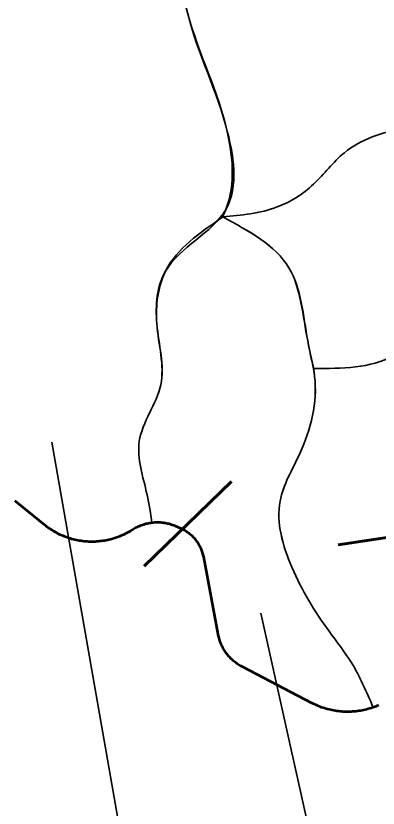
# Model space of a CAD drawing. Extents: x 553962 to 842807, y 8883888 to 9032388.
# Drawn here: x 597192 to 598087, y 8965001 to 8966959 of the extents above; entities that cross this region are included whole.
import ezdxf

# ---------------------------------------------------------------- set-up
doc = ezdxf.new("R2010")
doc.units = 0
doc.header["$LTSCALE"] = 150
for name, color, linetype, lineweight in [('20', 7, 'Continuous', 35), ('40', 7, 'Continuous', 60), ('60', 7, 'Continuous', 53), ('9', 7, 'Continuous', 90)]:
    doc.layers.add(name, color=color, linetype=linetype, lineweight=lineweight)

msp = doc.modelspace()

# ---------------------------------------------------------------- linework, layer by layer
at = {"layer": '20'}
for p, q in [((597702.9, 8966462.3), (597702.6, 8966461.8)), ((597927.2, 8966087.9), (597927.5, 8966086.2)), ((597528.5, 8965706.2), (597528.2, 8965706.1))]:
    msp.add_line(p, q, dxfattribs=at)
for points in [[(597189.7, 8965760.9), (597192.9, 8965758.2), (597192.9, 8965758.2), (597263.2, 8965701.1), (597263.2, 8965701.1), (597265.8, 8965698.9), (597268.9, 8965696.6), (597272, 8965694.3), (597275.1, 8965692.1), (597278.3, 8965690), (597281.6, 8965687.9), (597284.8, 8965685.9), (597288.2, 8965683.9), (597291.5, 8965682), (597294.9, 8965680.2), (597298.4, 8965678.5), (597301.8, 8965676.8), (597305.3, 8965675.3), (597308.9, 8965673.8), (597312.4, 8965672.3), (597316, 8965670.9), (597319.7, 8965669.7), (597323.3, 8965668.4), (597327, 8965667.3), (597330.7, 8965666.2), (597334.4, 8965665.2), (597338.1, 8965664.3), (597341.9, 8965663.5), (597345.7, 8965662.8), (597349.5, 8965662.1), (597353.3, 8965661.5), (597357.1, 8965661), (597360.9, 8965660.5), (597364.7, 8965660.2), (597368.6, 8965659.9), (597372.4, 8965659.7), (597376.2, 8965659.6), (597380.1, 8965659.6), (597384, 8965659.6), (597387.8, 8965659.7), (597391.6, 8965659.9), (597395.5, 8965660.2), (597399.3, 8965660.6), (597403.1, 8965661), (597406.9, 8965661.5), (597410.7, 8965662.1), (597414.5, 8965662.8), (597418.3, 8965663.6), (597422, 8965664.4), (597425.8, 8965665.3), (597429.5, 8965666.3), (597433.2, 8965667.4), (597436.9, 8965668.5), (597440.5, 8965669.8), (597444.1, 8965671.1), (597447.7, 8965672.4), (597451.3, 8965673.9), (597454.8, 8965675.4), (597458.3, 8965677), (597461.8, 8965678.7), (597465.2, 8965680.4), (597468.6, 8965682.2), (597472, 8965684.1), (597475.3, 8965686), (597482.7, 8965690.5), (597482.8, 8965690.5), (597485.4, 8965692.1), (597488, 8965693.5), (597490.7, 8965694.9), (597493.5, 8965696.2), (597496.2, 8965697.5), (597499, 8965698.6), (597501.8, 8965699.7), (597504.7, 8965700.8), (597507.6, 8965701.7), (597510.5, 8965702.6), (597513.4, 8965703.4), (597516.4, 8965704.1), (597519.3, 8965704.7), (597522.3, 8965705.3), (597525.3, 8965705.8), (597528.3, 8965706.2), (597528.5, 8965706.2)], [(597189.7, 8965760.9), (597192.9, 8965758.2), (597192.9, 8965758.2), (597263.2, 8965701.1), (597263.2, 8965701.1), (597265.8, 8965698.9), (597268.9, 8965696.6), (597272, 8965694.3), (597275.1, 8965692.1), (597278.3, 8965690), (597281.6, 8965687.9), (597284.8, 8965685.9), (597288.2, 8965683.9), (597291.5, 8965682), (597294.9, 8965680.2), (597298.4, 8965678.5), (597301.8, 8965676.8), (597305.3, 8965675.3), (597308.9, 8965673.8), (597312.4, 8965672.3), (597316, 8965670.9), (597319.7, 8965669.7), (597323.3, 8965668.4), (597327, 8965667.3), (597330.7, 8965666.2), (597334.4, 8965665.2), (597338.1, 8965664.3), (597341.9, 8965663.5), (597345.7, 8965662.8), (597349.5, 8965662.1), (597353.3, 8965661.5), (597357.1, 8965661), (597360.9, 8965660.5), (597364.7, 8965660.2), (597368.6, 8965659.9), (597372.4, 8965659.7), (597376.2, 8965659.6), (597380.1, 8965659.6), (597384, 8965659.6), (597387.8, 8965659.7), (597391.6, 8965659.9), (597395.5, 8965660.2), (597399.3, 8965660.6), (597403.1, 8965661), (597406.9, 8965661.5), (597410.7, 8965662.1), (597414.5, 8965662.8), (597418.3, 8965663.6), (597422, 8965664.4), (597425.8, 8965665.3), (597429.5, 8965666.3), (597433.2, 8965667.4), (597436.9, 8965668.5), (597440.5, 8965669.8), (597444.1, 8965671.1), (597447.7, 8965672.4), (597451.3, 8965673.9), (597454.8, 8965675.4), (597458.3, 8965677), (597461.8, 8965678.7), (597465.2, 8965680.4), (597468.6, 8965682.2), (597472, 8965684.1), (597475.3, 8965686), (597482.7, 8965690.5), (597482.8, 8965690.5), (597485.4, 8965692.1), (597488, 8965693.5), (597490.7, 8965694.9), (597493.5, 8965696.2), (597496.2, 8965697.5), (597499, 8965698.6), (597501.8, 8965699.7), (597504.7, 8965700.8), (597507.6, 8965701.7), (597510.5, 8965702.6), (597513.4, 8965703.4), (597516.4, 8965704.1), (597519.3, 8965704.7), (597522.3, 8965705.3), (597525.3, 8965705.8), (597528.3, 8965706.2), (597528.5, 8965706.2)], [(597540.4, 8965707), (597537.4, 8965706.9), (597534.4, 8965706.7), (597531.3, 8965706.5), (597529.2, 8965706.2)], [(597540.4, 8965707), (597543.5, 8965707), (597546.5, 8965706.9), (597549.5, 8965706.7), (597552.5, 8965706.5), (597555.6, 8965706.2), (597558.6, 8965705.8), (597561.6, 8965705.3), (597564.5, 8965704.7), (597567.5, 8965704.1), (597570.5, 8965703.4), (597573.4, 8965702.6), (597576.3, 8965701.7), (597579.2, 8965700.8), (597582, 8965699.8), (597584.8, 8965698.7), (597587.7, 8965697.5), (597590.4, 8965696.3), (597602.6, 8965690.6), (597602.6, 8965690.6), (597604.6, 8965689.7), (597607, 8965688.4), (597609.4, 8965687.1), (597611.8, 8965685.7), (597614.2, 8965684.2), (597616.4, 8965682.7), (597618.7, 8965681.1), (597620.9, 8965679.5), (597623, 8965677.7), (597625.2, 8965676), (597627.2, 8965674.1), (597629.2, 8965672.2), (597631.1, 8965670.2), (597633, 8965668.2), (597634.8, 8965666.2), (597636.6, 8965664.1), (597638.3, 8965661.9), (597639.9, 8965659.7), (597641.5, 8965657.4), (597643, 8965655.1), (597644.4, 8965652.7), (597645.8, 8965650.3), (597647.1, 8965647.9), (597648.3, 8965645.4), (597649.5, 8965642.9), (597650.6, 8965640.4), (597651.6, 8965637.8), (597652.5, 8965635.2), (597653.3, 8965632.6), (597654.1, 8965630), (597654.8, 8965627.3), (597655.5, 8965624.6), (597656, 8965621.9), (597656, 8965621.9), (597691.7, 8965431), (597691.7, 8965431), (597691.9, 8965430), (597692.5, 8965427), (597693.2, 8965424.1), (597694, 8965421.2), (597694.9, 8965418.2), (597695.8, 8965415.4), (597696.8, 8965412.5), (597697.9, 8965409.7), (597699, 8965406.9), (597700.3, 8965404.1), (597701.6, 8965401.3), (597702.9, 8965398.7), (597704.4, 8965396), (597705.9, 8965393.3), (597707.5, 8965390.8), (597709.1, 8965388.2), (597710.9, 8965385.7), (597712.6, 8965383.3), (597714.5, 8965380.9), (597716.4, 8965378.5), (597718.4, 8965376.2), (597720.4, 8965374), (597722.5, 8965371.8), (597724.7, 8965369.6), (597726.8, 8965367.5), (597729.1, 8965365.5), (597731.4, 8965363.5), (597733.8, 8965361.6), (597736.2, 8965359.8), (597738.7, 8965358), (597741.2, 8965356.3), (597743.7, 8965354.7), (597746.3, 8965353.1), (597748.9, 8965351.6), (597751.6, 8965350.2), (597751.6, 8965350.2), (597923.2, 8965260.7), (597923.2, 8965260.7), (597925.6, 8965259.5), (597929.1, 8965257.7), (597932.7, 8965256.1), (597936.2, 8965254.5), (597939.8, 8965253), (597943.5, 8965251.6), (597947.1, 8965250.2)], [(597947.1, 8965250.2), (597950.8, 8965249), (597954.5, 8965247.8), (597958.3, 8965246.7), (597962, 8965245.6), (597965.8, 8965244.7), (597969.6, 8965243.8), (597973.4, 8965243), (597977.2, 8965242.2), (597981.1, 8965241.6), (597984.9, 8965241), (597988.8, 8965240.5), (597992.7, 8965240.1), (597996.6, 8965239.7), (598000.5, 8965239.5), (598004.3, 8965239.3), (598008.2, 8965239.2), (598012.1, 8965239.2), (598016, 8965239.3), (598019.9, 8965239.4), (598023.8, 8965239.6), (598027.7, 8965239.9), (598031.6, 8965240.3), (598035.5, 8965240.8), (598039.3, 8965241.3), (598043.2, 8965241.9), (598047, 8965242.6), (598050.8, 8965243.4), (598054.6, 8965244.3), (598058.4, 8965245.2), (598062.2, 8965246.2), (598065.9, 8965247.3), (598069.7, 8965248.5), (598073.3, 8965249.7), (598074.1, 8965250)], [(598074.4, 8965250.1), (598077, 8965251), (598080.7, 8965252.4), (598084.3, 8965253.9), (598087.8, 8965255.4)]]:
    msp.add_lwpolyline(points, dxfattribs=at)
for points in [[(597528.2, 8965706.1), (597516.2, 8965775.8), (597497, 8965907.9), (597549.8, 8966047.3), (597540.2, 8966198.7), (597561.8, 8966328.4), (597710.7, 8966480.7), (597710.7, 8966687.4), (597612.3, 8966982.9), (597593.1, 8967191.9), (597619.5, 8967343.3), (597650.7, 8967392.6), (597521, 8967536.7), (597316.9, 8967534.3), (597177.6, 8967546.3), (597002.3, 8967584.8), (596803, 8967620.8), (596716.6, 8967582.4), (596526.2, 8967459.8)], [(597650.3, 8967387.6), (597619.5, 8967343.3), (597593.1, 8967191.9), (597612.3, 8966982.9), (597710.7, 8966687.4), (597710.7, 8966480.7), (597702.8, 8966462.1)], [(597702.8, 8966462.1), (597710.7, 8966480.7), (597710.7, 8966687.4), (597612.3, 8966982.9), (597593.1, 8967191.9), (597619.5, 8967343.3), (597650.3, 8967387.6)], [(598285.7, 8966706.2), (598192.2, 8966690.1), (598072.2, 8966660), (598003.4, 8966621.2), (597927.5, 8966543.5), (597837.5, 8966487), (597702.9, 8966462.3)], [(597702.9, 8966462.3), (597837.5, 8966487), (597927.5, 8966543.5), (598003.4, 8966621.2), (598072.2, 8966660), (598192.2, 8966690.1), (598285.7, 8966706.2)], [(597702.9, 8966462.3), (597837.5, 8966487), (597927.5, 8966543.5), (598003.4, 8966621.2), (598072.2, 8966660), (598192.2, 8966690.1), (598285.7, 8966706.2)], [(597702.6, 8966461.8), (597561.8, 8966328.4), (597540.2, 8966198.7), (597549.8, 8966047.3), (597497, 8965907.9), (597516.2, 8965775.8), (597528.2, 8965706.1)], [(597528.2, 8965706.1), (597516.2, 8965775.8), (597497, 8965907.9), (597549.8, 8966047.3), (597540.2, 8966198.7), (597561.8, 8966328.4), (597702.6, 8966461.8)], [(597528.2, 8965706.1), (597516.2, 8965775.8), (597497, 8965907.9), (597549.8, 8966047.3), (597540.2, 8966198.7), (597561.8, 8966328.4), (597702.6, 8966461.8)], [(597927.4, 8966086.9), (597912.9, 8966155.9), (597866.5, 8966336.7), (597702.9, 8966462.3)], [(597702.9, 8966462.3), (597866.5, 8966336.7), (597912.9, 8966155.9), (597927.4, 8966086.9)], [(598074.5, 8965250.1), (598020.2, 8965361.6), (597965.9, 8965438.1), (597873.8, 8965596.4), (597844.5, 8965760.1), (597893.3, 8965877.4), (597930, 8966068), (597912.9, 8966155.9), (597866.5, 8966336.7), (597702.9, 8966462.3)], [(598662.8, 8966138.2), (598467.2, 8966114.4), (598347.5, 8966124.2), (598276.7, 8966173), (598220.5, 8966173), (598125.3, 8966119.3), (597927.2, 8966087.9)], [(597927.2, 8966087.9), (598125.3, 8966119.3), (598220.5, 8966173), (598276.7, 8966173), (598347.5, 8966124.2), (598467.2, 8966114.4), (598662.8, 8966138.2)], [(598662.8, 8966138.2), (598467.2, 8966114.4), (598347.5, 8966124.2), (598276.7, 8966173), (598220.5, 8966173), (598125.3, 8966119.3), (597927.2, 8966087.9)], [(598074.5, 8965250.1), (598020.2, 8965361.6), (597965.9, 8965438.1), (597873.8, 8965596.4), (597844.5, 8965760.1), (597893.3, 8965877.4), (597930, 8966068), (597927.5, 8966086.2)], [(597927.5, 8966086.2), (597930, 8966068), (597893.3, 8965877.4), (597844.5, 8965760.1), (597873.8, 8965596.4), (597965.9, 8965438.1), (598020.2, 8965361.6), (598074.5, 8965250.1)]]:
    msp.add_spline(points, degree=3, dxfattribs=at)
at = {"layer": '40'}
for p, q in [((597509.4, 8965599), (597724.5, 8965808.1)), ((597988.1, 8965652.2), (598284.9, 8965695.9))]:
    msp.add_line(p, q, dxfattribs=at)
at = {"layer": '40', "lineweight": 35}
for points in [[(597280.6, 8965905.8), (597860.1, 8962598.8), (599724.1, 8962598.8)], [(597797.5, 8965482.6), (598267.4, 8963366.8), (599990.3, 8963366.8)]]:
    msp.add_lwpolyline(points, dxfattribs=at)
at = {"layer": '60'}
for points in [[(597540.4, 8965707), (597537.4, 8965706.9), (597534.4, 8965706.7), (597531.3, 8965706.5), (597528.3, 8965706.2), (597525.3, 8965705.8), (597522.3, 8965705.3), (597519.3, 8965704.7), (597516.4, 8965704.1), (597513.4, 8965703.4), (597510.5, 8965702.6), (597507.6, 8965701.7), (597504.7, 8965700.8), (597501.8, 8965699.7), (597499, 8965698.6), (597496.2, 8965697.5), (597493.5, 8965696.2), (597490.7, 8965694.9), (597488, 8965693.5), (597485.4, 8965692.1), (597482.8, 8965690.5), (597482.7, 8965690.5), (597475.3, 8965686), (597472, 8965684.1), (597468.6, 8965682.2), (597465.2, 8965680.4), (597461.8, 8965678.7), (597458.3, 8965677), (597454.8, 8965675.4), (597451.3, 8965673.9), (597447.7, 8965672.4), (597444.1, 8965671.1), (597440.5, 8965669.8), (597436.9, 8965668.5), (597433.2, 8965667.4), (597429.5, 8965666.3), (597425.8, 8965665.3), (597422, 8965664.4), (597418.3, 8965663.6), (597414.5, 8965662.8), (597410.7, 8965662.1), (597406.9, 8965661.5), (597403.1, 8965661), (597399.3, 8965660.6), (597395.5, 8965660.2), (597391.6, 8965659.9), (597387.8, 8965659.7), (597384, 8965659.6), (597380.1, 8965659.6), (597376.2, 8965659.6), (597372.4, 8965659.7), (597368.6, 8965659.9), (597364.7, 8965660.2), (597360.9, 8965660.5), (597357.1, 8965661), (597353.3, 8965661.5), (597349.5, 8965662.1), (597345.7, 8965662.8), (597341.9, 8965663.5), (597338.1, 8965664.3), (597334.4, 8965665.2), (597330.7, 8965666.2), (597327, 8965667.3), (597323.3, 8965668.4), (597319.7, 8965669.7), (597316, 8965670.9), (597312.4, 8965672.3), (597308.9, 8965673.8), (597305.3, 8965675.3), (597301.8, 8965676.8), (597298.4, 8965678.5), (597294.9, 8965680.2), (597291.5, 8965682), (597288.2, 8965683.9), (597284.8, 8965685.9), (597281.6, 8965687.9), (597278.3, 8965690), (597275.1, 8965692.1), (597272, 8965694.3), (597268.9, 8965696.6), (597265.8, 8965698.9), (597263.2, 8965701.1), (597263.2, 8965701.1), (597192.9, 8965758.2), (597192.9, 8965758.2), (597189.7, 8965760.9)], [(597947.1, 8965250.2), (597943.5, 8965251.6), (597939.8, 8965253), (597936.2, 8965254.5), (597932.7, 8965256.1), (597929.1, 8965257.7), (597925.6, 8965259.5), (597923.2, 8965260.7), (597923.2, 8965260.7), (597751.6, 8965350.2), (597751.6, 8965350.2), (597748.9, 8965351.6), (597746.3, 8965353.1), (597743.7, 8965354.7), (597741.2, 8965356.3), (597738.7, 8965358), (597736.2, 8965359.8), (597733.8, 8965361.6), (597731.4, 8965363.5), (597729.1, 8965365.5), (597726.8, 8965367.5), (597724.7, 8965369.6), (597722.5, 8965371.8), (597720.4, 8965374), (597718.4, 8965376.2), (597716.4, 8965378.5), (597714.5, 8965380.9), (597712.6, 8965383.3), (597710.9, 8965385.7), (597709.1, 8965388.2), (597707.5, 8965390.8), (597705.9, 8965393.3), (597704.4, 8965396), (597702.9, 8965398.7), (597701.6, 8965401.3), (597700.3, 8965404.1), (597699, 8965406.9), (597697.9, 8965409.7), (597696.8, 8965412.5), (597695.8, 8965415.4), (597694.9, 8965418.2), (597694, 8965421.2), (597693.2, 8965424.1), (597692.5, 8965427), (597691.9, 8965430), (597691.7, 8965431), (597691.7, 8965431), (597656, 8965621.9), (597656, 8965621.9), (597655.5, 8965624.6), (597654.8, 8965627.3), (597654.1, 8965630), (597653.3, 8965632.6), (597652.5, 8965635.2), (597651.6, 8965637.8), (597650.6, 8965640.4), (597649.5, 8965642.9), (597648.3, 8965645.4), (597647.1, 8965647.9), (597645.8, 8965650.3), (597644.4, 8965652.7), (597643, 8965655.1), (597641.5, 8965657.4), (597639.9, 8965659.7), (597638.3, 8965661.9), (597636.6, 8965664.1), (597634.8, 8965666.2), (597633, 8965668.2), (597631.1, 8965670.2), (597629.2, 8965672.2), (597627.2, 8965674.1), (597625.2, 8965676), (597623, 8965677.7), (597620.9, 8965679.5), (597618.7, 8965681.1), (597616.4, 8965682.7), (597614.2, 8965684.2), (597611.8, 8965685.7), (597609.4, 8965687.1), (597607, 8965688.4), (597604.6, 8965689.7), (597602.6, 8965690.6), (597602.6, 8965690.6), (597590.4, 8965696.3), (597587.7, 8965697.5), (597584.8, 8965698.7), (597582, 8965699.8), (597579.2, 8965700.8), (597576.3, 8965701.7), (597573.4, 8965702.6), (597570.5, 8965703.4), (597567.5, 8965704.1), (597564.5, 8965704.7), (597561.6, 8965705.3), (597558.6, 8965705.8), (597555.6, 8965706.2), (597552.5, 8965706.5), (597549.5, 8965706.7), (597546.5, 8965706.9), (597543.5, 8965707), (597540.4, 8965707)], [(598087.8, 8965255.4), (598084.3, 8965253.9), (598080.7, 8965252.4), (598077, 8965251), (598073.3, 8965249.7), (598069.7, 8965248.5), (598065.9, 8965247.3), (598062.2, 8965246.2), (598058.4, 8965245.2), (598054.6, 8965244.3), (598050.8, 8965243.4), (598047, 8965242.6), (598043.2, 8965241.9), (598039.3, 8965241.3), (598035.5, 8965240.8), (598031.6, 8965240.3), (598027.7, 8965239.9), (598023.8, 8965239.6), (598019.9, 8965239.4), (598016, 8965239.3), (598012.1, 8965239.2), (598008.2, 8965239.2), (598004.3, 8965239.3), (598000.5, 8965239.5), (597996.6, 8965239.7), (597992.7, 8965240.1), (597988.8, 8965240.5), (597984.9, 8965241), (597981.1, 8965241.6), (597977.2, 8965242.2), (597973.4, 8965243), (597969.6, 8965243.8), (597965.8, 8965244.7), (597962, 8965245.6), (597958.3, 8965246.7), (597954.5, 8965247.8), (597950.8, 8965249), (597947.1, 8965250.2)]]:
    msp.add_lwpolyline(points, dxfattribs=at)
at = {"layer": '9'}
msp.add_spline([(592698.5, 8977198.4), (599903.5, 8973292.7), (608459.2, 8968138.2), (612674.8, 8965332.6), (616842, 8962096.4), (620005, 8958671.2), (621134, 8957974.7), (621473.4, 8956805.3), (621586.2, 8956597.5)], degree=3, dxfattribs=at)

doc.saveas('drawing.dxf')
